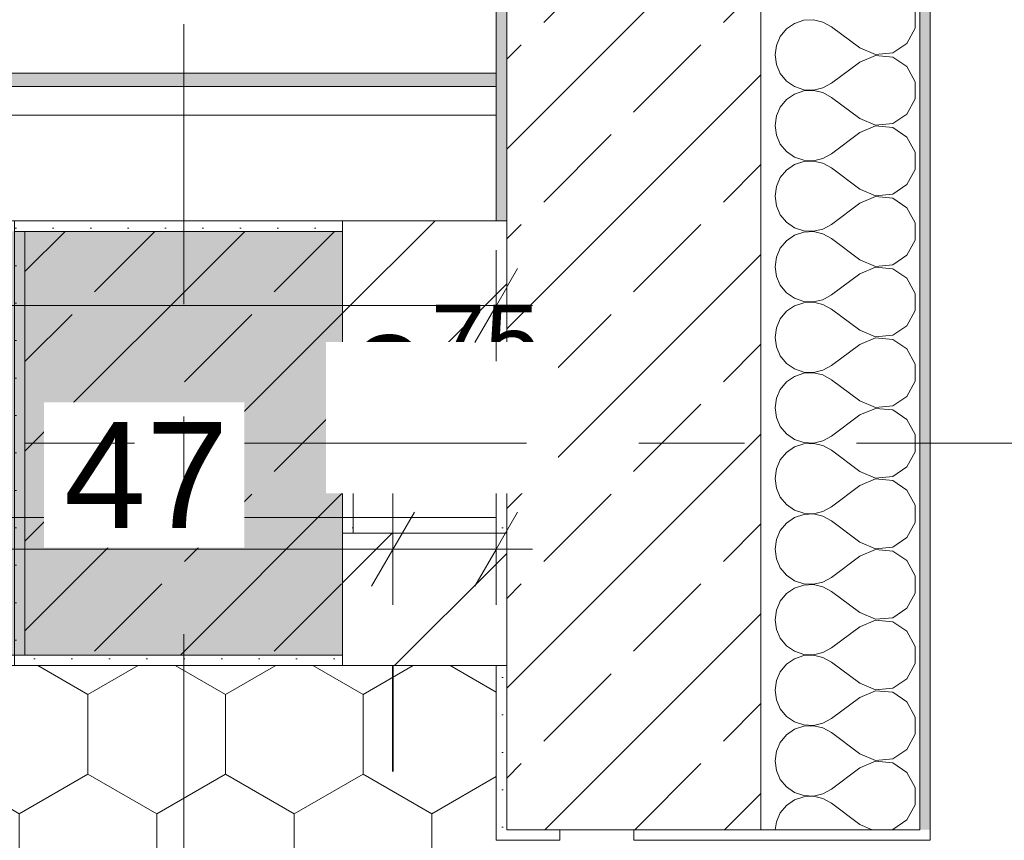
# Model space of a CAD drawing. Header units: metres. Extents: x -3.6 to 85.2, y -11 to 16.8.
# Tile 474 of 508: x 61.6 to 62.5, y 7.9 to 8.7. Entities that reach past the tile are written whole.
import ezdxf

# ---------------------------------------------------------------- set-up
doc = ezdxf.new("R2010")
doc.units = ezdxf.units.M
doc.header["$MEASUREMENT"] = 0
for name, pattern in [('Achse', [0.2, 0.1, -0.05, 0, -0.05]), ('Punktlinie weit', [0.06, 0.01, -0.05]), ('Strichlinie doppelt', [0.546806, 0.264583, -0.105833, 0.070556, -0.105833]), ('Wipeout_Contour', [1, 0, -1])]:
    doc.linetypes.add(name, pattern=pattern)
for name, color, linetype in [('154 - Bemaßung_ Beschriftung.Ausbau - Deckenspiegel', 7, 'Continuous'), ('451 - Universal.Achsen Raster', 7, 'Continuous'), ('604 - Struktur.Wand Aussen', 7, 'Continuous'), ('605 - Struktur.Wand Innen', 7, 'Continuous'), ('607 - Struktur.Stütze', 7, 'Continuous'), ('608 - Struktur.Träger', 7, 'Continuous'), ('Neubau_651 - Abdeckung.Decke abgehängt_ bekleidet', 7, 'Continuous'), ('Neubau_653 - Abdeckung.TB Verkofferung', 7, 'Continuous')]:
    doc.layers.add(name, color=color, linetype=linetype)
doc.styles.add('ERSTELLTER_STIL_2', font='txt')
doc.dimstyles.new('ERSTELLTER_STIL__1', dxfattribs={"dimtxt": 0.1, "dimasz": 0.0532, "dimexe": 0.18, "dimexo": 0.0625, "dimgap": 0, "dimtad": 1, "dimtih": 1, "dimtoh": 1, "dimzin": 0, "dimdsep": 46, "dimtxsty": 'ERSTELLTER_STIL_2', "dimblk": 'ARROWHEAD_2', "dimblk1": 'ARROWHEAD_2', "dimblk2": 'ARROWHEAD_2', "dimcen": 0.09, "dimse1": 1, "dimse2": 1, "dimclrd": 7, "dimclre": 7, "dimclrt": 7, "dimazin": 0, "dimtfac": 1, "dimtdec": 4, "dimtmove": 0, "dimatfit": 3, "dimfxl": 1, "dimtolj": 1, "dimtzin": 0, "dimarcsym": 0})
doc.dimstyles.new('ERSTELLTER_STIL__2', dxfattribs={"dimtxt": 0.1, "dimasz": 0.0532, "dimexe": 0.18, "dimexo": 0.0625, "dimgap": 0, "dimtad": 1, "dimtih": 1, "dimtoh": 1, "dimzin": 0, "dimdsep": 46, "dimtxsty": 'ERSTELLTER_STIL_2', "dimblk": 'ARROWHEAD_2', "dimblk1": 'ARROWHEAD_2', "dimblk2": 'ARROWHEAD_2', "dimcen": 0.09, "dimse1": 1, "dimse2": 1, "dimclrd": 7, "dimclre": 7, "dimclrt": 7, "dimazin": 0, "dimtfac": 1, "dimtdec": 4, "dimtmove": 2, "dimatfit": 3, "dimfxl": 1, "dimtolj": 1, "dimtzin": 0, "dimarcsym": 0})
pattern_1 = [(45, (0, 0), (-0.01767767, 0.01767767), [0, -0.025])]
pattern_2 = [(45, (0, 0), (-0.08485281, 0.08485281), []), (45, (-0.04243, 0.04243), (-0.08485281, 0.08485281), [0.09, -0.03])]
pattern_3 = [(45, (0, 0), (-0.06363961, 0.06363961), [])]
pattern_4 = [(0, (0, 0), (0, 0.08660254), [0, -0.05]), (0, (0.025, 0.0433), (0, 0.08660254), [0, -0.05])]

# ---------------------------------------------------------------- blocks, each defined once
blk = doc.blocks.new('*X116')
at = {"layer": '604 - Struktur.Wand Aussen', "color": 7, "linetype": 'Continuous', "lineweight": 5}
for p, q in [((62.42069, 8.69188), (62.42069, 8.70812)), ((62.30678, 8.69648), (62.2992, 8.69127)), ((62.3155, 8.69942), (62.30678, 8.69648)), ((62.32469, 8.69987), (62.3155, 8.69942)), ((62.33364, 8.69778), (62.32469, 8.69987)), ((62.34169, 8.69333), (62.33364, 8.69778)), ((62.2992, 8.69127), (62.29334, 8.68419)), ((62.36836, 8.67333), (62.34169, 8.69333)), ((62.41302, 8.67757), (62.42069, 8.69188)), ((62.29334, 8.68419), (62.28963, 8.67578)), ((62.39949, 8.66858), (62.41302, 8.67757)), ((62.28963, 8.67578), (62.28836, 8.66667)), ((62.36836, 8.67333), (62.38333, 8.66705)), ((62.38333, 8.66705), (62.39949, 8.66858)), ((62.28836, 8.66667), (62.28963, 8.65756)), ((62.36836, 8.66), (62.34169, 8.64)), ((62.38333, 8.66629), (62.36836, 8.66)), ((62.39949, 8.66475), (62.38333, 8.66629)), ((62.41302, 8.65576), (62.39949, 8.66475)), ((62.28963, 8.65756), (62.29334, 8.64914)), ((62.29334, 8.64914), (62.2992, 8.64206)), ((62.42069, 8.64145), (62.41302, 8.65576)), ((62.2992, 8.64206), (62.30678, 8.63685)), ((62.33364, 8.63555), (62.34169, 8.64)), ((62.42069, 8.62521), (62.42069, 8.64145)), ((62.30678, 8.62981), (62.2992, 8.62461)), ((62.30678, 8.63685), (62.3155, 8.63391)), ((62.3155, 8.63275), (62.30678, 8.62981)), ((62.3155, 8.63391), (62.32469, 8.63347)), ((62.32469, 8.6332), (62.3155, 8.63275)), ((62.32469, 8.63347), (62.33364, 8.63555)), ((62.33364, 8.63112), (62.32469, 8.6332)), ((62.34169, 8.62667), (62.33364, 8.63112)), ((62.2992, 8.62461), (62.29334, 8.61752)), ((62.36836, 8.60667), (62.34169, 8.62667)), ((62.41302, 8.6109), (62.42069, 8.62521)), ((62.29334, 8.61752), (62.28963, 8.60911)), ((62.28963, 8.60911), (62.28836, 8.6)), ((62.36836, 8.60667), (62.38333, 8.60038)), ((62.38333, 8.60038), (62.39949, 8.60192)), ((62.39949, 8.60192), (62.41302, 8.6109)), ((62.28836, 8.6), (62.28963, 8.59089)), ((62.36836, 8.59333), (62.34169, 8.57333)), ((62.38333, 8.59962), (62.36836, 8.59333)), ((62.39949, 8.59808), (62.38333, 8.59962)), ((62.41302, 8.5891), (62.39949, 8.59808)), ((62.28963, 8.59089), (62.29334, 8.58248)), ((62.42069, 8.57479), (62.41302, 8.5891)), ((62.29334, 8.58248), (62.2992, 8.57539)), ((62.2992, 8.57539), (62.30678, 8.57019)), ((62.42069, 8.55855), (62.42069, 8.57479)), ((62.30678, 8.57019), (62.3155, 8.56725)), ((62.3155, 8.56609), (62.30678, 8.56315)), ((62.3155, 8.56725), (62.32469, 8.5668)), ((62.32469, 8.56653), (62.3155, 8.56609)), ((62.32469, 8.5668), (62.33364, 8.56888)), ((62.33364, 8.56445), (62.32469, 8.56653)), ((62.33364, 8.56888), (62.34169, 8.57333)), ((62.2992, 8.55794), (62.29334, 8.55086)), ((62.30678, 8.56315), (62.2992, 8.55794)), ((62.34169, 8.56), (62.33364, 8.56445)), ((62.36836, 8.54), (62.34169, 8.56)), ((62.41302, 8.54424), (62.42069, 8.55855)), ((62.29334, 8.55086), (62.28963, 8.54244)), ((62.28963, 8.54244), (62.28836, 8.53333)), ((62.36836, 8.54), (62.38333, 8.53371)), ((62.39949, 8.53525), (62.41302, 8.54424)), ((62.28836, 8.53333), (62.28963, 8.52422)), ((62.38333, 8.53295), (62.36836, 8.52667)), ((62.38333, 8.53371), (62.39949, 8.53525)), ((62.39949, 8.53142), (62.38333, 8.53295)), ((62.41302, 8.52243), (62.39949, 8.53142)), ((62.28963, 8.52422), (62.29334, 8.51581)), ((62.36836, 8.52667), (62.34169, 8.50667)), ((62.42069, 8.50812), (62.41302, 8.52243)), ((62.29334, 8.51581), (62.2992, 8.50873)), ((62.2992, 8.50873), (62.30678, 8.50352)), ((62.30678, 8.50352), (62.3155, 8.50058)), ((62.3155, 8.50058), (62.32469, 8.50013)), ((62.32469, 8.49987), (62.3155, 8.49942)), ((62.32469, 8.50013), (62.33364, 8.50222)), ((62.33364, 8.49778), (62.32469, 8.49987)), ((62.33364, 8.50222), (62.34169, 8.50667)), ((62.42069, 8.49188), (62.42069, 8.50812)), ((62.2992, 8.49127), (62.29334, 8.48419)), ((62.30678, 8.49648), (62.2992, 8.49127)), ((62.3155, 8.49942), (62.30678, 8.49648)), ((62.34169, 8.49333), (62.33364, 8.49778)), ((62.36836, 8.47333), (62.34169, 8.49333)), ((62.41302, 8.47757), (62.42069, 8.49188)), ((62.29334, 8.48419), (62.28963, 8.47578)), ((62.28963, 8.47578), (62.28836, 8.46667)), ((62.36836, 8.47333), (62.38333, 8.46705)), ((62.39949, 8.46858), (62.41302, 8.47757)), ((62.28836, 8.46667), (62.28963, 8.45756)), ((62.38333, 8.46629), (62.36836, 8.46)), ((62.38333, 8.46705), (62.39949, 8.46858)), ((62.39949, 8.46475), (62.38333, 8.46629)), ((62.41302, 8.45576), (62.39949, 8.46475)), ((62.28963, 8.45756), (62.29334, 8.44914)), ((62.36836, 8.46), (62.34169, 8.44)), ((62.42069, 8.44145), (62.41302, 8.45576)), ((62.29334, 8.44914), (62.2992, 8.44206)), ((62.2992, 8.44206), (62.30678, 8.43685)), ((62.30678, 8.43685), (62.3155, 8.43391)), ((62.32469, 8.43347), (62.33364, 8.43555)), ((62.33364, 8.43555), (62.34169, 8.44)), ((62.42069, 8.42521), (62.42069, 8.44145)), ((62.30678, 8.42981), (62.2992, 8.42461)), ((62.3155, 8.43275), (62.30678, 8.42981)), ((62.3155, 8.43391), (62.32469, 8.43347)), ((62.32469, 8.4332), (62.3155, 8.43275)), ((62.33364, 8.43112), (62.32469, 8.4332)), ((62.34169, 8.42667), (62.33364, 8.43112)), ((62.36836, 8.40667), (62.34169, 8.42667)), ((62.29334, 8.41752), (62.28963, 8.40911)), ((62.2992, 8.42461), (62.29334, 8.41752)), ((62.41302, 8.4109), (62.42069, 8.42521)), ((62.28963, 8.40911), (62.28836, 8.4)), ((62.36836, 8.40667), (62.38333, 8.40038)), ((62.39949, 8.40192), (62.41302, 8.4109)), ((62.28836, 8.4), (62.28963, 8.39089)), ((62.38333, 8.39962), (62.36836, 8.39333)), ((62.38333, 8.40038), (62.39949, 8.40192)), ((62.39949, 8.39808), (62.38333, 8.39962)), ((62.41302, 8.3891), (62.39949, 8.39808)), ((62.28963, 8.39089), (62.29334, 8.38248)), ((62.36836, 8.39333), (62.34169, 8.37333)), ((62.42069, 8.37479), (62.41302, 8.3891)), ((62.29334, 8.38248), (62.2992, 8.37539)), ((62.2992, 8.37539), (62.30678, 8.37019)), ((62.30678, 8.37019), (62.3155, 8.36725)), ((62.33364, 8.36888), (62.34169, 8.37333)), ((62.42069, 8.35855), (62.42069, 8.37479)), ((62.30678, 8.36315), (62.2992, 8.35794)), ((62.3155, 8.36609), (62.30678, 8.36315)), ((62.3155, 8.36725), (62.32469, 8.3668)), ((62.32469, 8.36653), (62.3155, 8.36609)), ((62.32469, 8.3668), (62.33364, 8.36888)), ((62.33364, 8.36445), (62.32469, 8.36653)), ((62.34169, 8.36), (62.33364, 8.36445)), ((62.29334, 8.35086), (62.28963, 8.34244)), ((62.2992, 8.35794), (62.29334, 8.35086)), ((62.36836, 8.34), (62.34169, 8.36)), ((62.41302, 8.34424), (62.42069, 8.35855)), ((62.28963, 8.34244), (62.28836, 8.33333)), ((62.39949, 8.33525), (62.41302, 8.34424)), ((62.28836, 8.33333), (62.28963, 8.32422)), ((62.36836, 8.34), (62.38333, 8.33371)), ((62.38333, 8.33295), (62.36836, 8.32667)), ((62.38333, 8.33371), (62.39949, 8.33525)), ((62.39949, 8.33142), (62.38333, 8.33295)), ((62.28963, 8.32422), (62.29334, 8.31581)), ((62.36836, 8.32667), (62.34169, 8.30667)), ((62.41302, 8.32243), (62.39949, 8.33142)), ((62.29334, 8.31581), (62.2992, 8.30873)), ((62.42069, 8.30812), (62.41302, 8.32243)), ((62.2992, 8.30873), (62.30678, 8.30352)), ((62.33364, 8.30222), (62.34169, 8.30667)), ((62.42069, 8.29188), (62.42069, 8.30812)), ((62.30678, 8.29648), (62.2992, 8.29127)), ((62.30678, 8.30352), (62.3155, 8.30058)), ((62.3155, 8.29942), (62.30678, 8.29648)), ((62.3155, 8.30058), (62.32469, 8.30013)), ((62.32469, 8.29987), (62.3155, 8.29942)), ((62.32469, 8.30013), (62.33364, 8.30222)), ((62.33364, 8.29778), (62.32469, 8.29987)), ((62.34169, 8.29333), (62.33364, 8.29778)), ((62.2992, 8.29127), (62.29334, 8.28419)), ((62.36836, 8.27333), (62.34169, 8.29333)), ((62.41302, 8.27757), (62.42069, 8.29188)), ((62.29334, 8.28419), (62.28963, 8.27578)), ((62.39949, 8.26858), (62.41302, 8.27757)), ((62.28963, 8.27578), (62.28836, 8.26667)), ((62.36836, 8.27333), (62.38333, 8.26705)), ((62.38333, 8.26705), (62.39949, 8.26858)), ((62.28836, 8.26667), (62.28963, 8.25756)), ((62.36836, 8.26), (62.34169, 8.24)), ((62.38333, 8.26629), (62.36836, 8.26)), ((62.39949, 8.26475), (62.38333, 8.26629)), ((62.41302, 8.25576), (62.39949, 8.26475)), ((62.28963, 8.25756), (62.29334, 8.24914)), ((62.29334, 8.24914), (62.2992, 8.24206)), ((62.42069, 8.24145), (62.41302, 8.25576)), ((62.2992, 8.24206), (62.30678, 8.23685)), ((62.33364, 8.23555), (62.34169, 8.24)), ((62.42069, 8.22521), (62.42069, 8.24145)), ((62.30678, 8.23685), (62.3155, 8.23391)), ((62.3155, 8.23275), (62.30678, 8.22981)), ((62.3155, 8.23391), (62.32469, 8.23347)), ((62.32469, 8.2332), (62.3155, 8.23275)), ((62.32469, 8.23347), (62.33364, 8.23555)), ((62.33364, 8.23112), (62.32469, 8.2332)), ((62.34169, 8.22667), (62.33364, 8.23112)), ((62.2992, 8.22461), (62.29334, 8.21752)), ((62.30678, 8.22981), (62.2992, 8.22461)), ((62.36836, 8.20667), (62.34169, 8.22667)), ((62.41302, 8.2109), (62.42069, 8.22521)), ((62.29334, 8.21752), (62.28963, 8.20911)), ((62.28963, 8.20911), (62.28836, 8.2)), ((62.36836, 8.20667), (62.38333, 8.20038)), ((62.39949, 8.20192), (62.41302, 8.2109)), ((62.28836, 8.2), (62.28963, 8.19089)), ((62.36836, 8.19333), (62.34169, 8.17333)), ((62.38333, 8.19962), (62.36836, 8.19333)), ((62.38333, 8.20038), (62.39949, 8.20192)), ((62.39949, 8.19808), (62.38333, 8.19962)), ((62.41302, 8.1891), (62.39949, 8.19808)), ((62.28963, 8.19089), (62.29334, 8.18248)), ((62.42069, 8.17479), (62.41302, 8.1891)), ((62.29334, 8.18248), (62.2992, 8.17539)), ((62.2992, 8.17539), (62.30678, 8.17019)), ((62.42069, 8.15855), (62.42069, 8.17479)), ((62.30678, 8.17019), (62.3155, 8.16725)), ((62.3155, 8.16609), (62.30678, 8.16315)), ((62.3155, 8.16725), (62.32469, 8.1668)), ((62.32469, 8.16653), (62.3155, 8.16609)), ((62.32469, 8.1668), (62.33364, 8.16888)), ((62.33364, 8.16445), (62.32469, 8.16653)), ((62.33364, 8.16888), (62.34169, 8.17333)), ((62.2992, 8.15794), (62.29334, 8.15086)), ((62.30678, 8.16315), (62.2992, 8.15794)), ((62.34169, 8.16), (62.33364, 8.16445)), ((62.36836, 8.14), (62.34169, 8.16)), ((62.41302, 8.14424), (62.42069, 8.15855)), ((62.29334, 8.15086), (62.28963, 8.14244)), ((62.28963, 8.14244), (62.28836, 8.13333)), ((62.36836, 8.14), (62.38333, 8.13371)), ((62.39949, 8.13525), (62.41302, 8.14424)), ((62.28836, 8.13333), (62.28963, 8.12422)), ((62.38333, 8.13295), (62.36836, 8.12667)), ((62.38333, 8.13371), (62.39949, 8.13525)), ((62.39949, 8.13142), (62.38333, 8.13295)), ((62.41302, 8.12243), (62.39949, 8.13142)), ((62.28963, 8.12422), (62.29334, 8.11581)), ((62.36836, 8.12667), (62.34169, 8.10667)), ((62.42069, 8.10812), (62.41302, 8.12243)), ((62.29334, 8.11581), (62.2992, 8.10873)), ((62.2992, 8.10873), (62.30678, 8.10352)), ((62.30678, 8.10352), (62.3155, 8.10058)), ((62.3155, 8.10058), (62.32469, 8.10013)), ((62.32469, 8.09987), (62.3155, 8.09942)), ((62.32469, 8.10013), (62.33364, 8.10222)), ((62.33364, 8.09778), (62.32469, 8.09987)), ((62.33364, 8.10222), (62.34169, 8.10667)), ((62.42069, 8.09188), (62.42069, 8.10812)), ((62.2992, 8.09127), (62.29334, 8.08419)), ((62.30678, 8.09648), (62.2992, 8.09127)), ((62.3155, 8.09942), (62.30678, 8.09648)), ((62.34169, 8.09333), (62.33364, 8.09778)), ((62.36836, 8.07333), (62.34169, 8.09333)), ((62.41302, 8.07757), (62.42069, 8.09188)), ((62.29334, 8.08419), (62.28963, 8.07578)), ((62.28963, 8.07578), (62.28836, 8.06667)), ((62.36836, 8.07333), (62.38333, 8.06705)), ((62.39949, 8.06858), (62.41302, 8.07757)), ((62.28836, 8.06667), (62.28963, 8.05756)), ((62.38333, 8.06629), (62.36836, 8.06)), ((62.38333, 8.06705), (62.39949, 8.06858)), ((62.39949, 8.06475), (62.38333, 8.06629)), ((62.41302, 8.05576), (62.39949, 8.06475)), ((62.28963, 8.05756), (62.29334, 8.04914)), ((62.36836, 8.06), (62.34169, 8.04)), ((62.42069, 8.04145), (62.41302, 8.05576)), ((62.29334, 8.04914), (62.2992, 8.04206)), ((62.2992, 8.04206), (62.30678, 8.03685)), ((62.30678, 8.03685), (62.3155, 8.03391)), ((62.32469, 8.03347), (62.33364, 8.03555)), ((62.33364, 8.03555), (62.34169, 8.04)), ((62.42069, 8.02521), (62.42069, 8.04145)), ((62.30678, 8.02981), (62.2992, 8.02461)), ((62.3155, 8.03275), (62.30678, 8.02981)), ((62.3155, 8.03391), (62.32469, 8.03347)), ((62.32469, 8.0332), (62.3155, 8.03275)), ((62.33364, 8.03112), (62.32469, 8.0332)), ((62.34169, 8.02667), (62.33364, 8.03112)), ((62.36836, 8.00667), (62.34169, 8.02667)), ((62.29334, 8.01752), (62.28963, 8.00911)), ((62.2992, 8.02461), (62.29334, 8.01752)), ((62.41302, 8.0109), (62.42069, 8.02521)), ((62.28963, 8.00911), (62.28836, 8)), ((62.39949, 8.00192), (62.41302, 8.0109)), ((62.28836, 8), (62.28963, 7.99089)), ((62.36836, 8.00667), (62.38333, 8.00038)), ((62.38333, 7.99962), (62.36836, 7.99333)), ((62.38333, 8.00038), (62.39949, 8.00192)), ((62.39949, 7.99808), (62.38333, 7.99962)), ((62.41302, 7.9891), (62.39949, 7.99808)), ((62.28963, 7.99089), (62.29334, 7.98248)), ((62.36836, 7.99333), (62.34169, 7.97333)), ((62.42069, 7.97479), (62.41302, 7.9891)), ((62.29334, 7.98248), (62.2992, 7.97539)), ((62.2992, 7.97539), (62.30678, 7.97019)), ((62.30678, 7.97019), (62.3155, 7.96725)), ((62.33364, 7.96888), (62.34169, 7.97333)), ((62.42069, 7.95855), (62.42069, 7.97479)), ((62.30678, 7.96315), (62.2992, 7.95794)), ((62.3155, 7.96609), (62.30678, 7.96315)), ((62.3155, 7.96725), (62.32469, 7.9668)), ((62.32469, 7.96653), (62.3155, 7.96609)), ((62.32469, 7.9668), (62.33364, 7.96888)), ((62.33364, 7.96445), (62.32469, 7.96653)), ((62.34169, 7.96), (62.33364, 7.96445)), ((62.2992, 7.95794), (62.29334, 7.95086)), ((62.36836, 7.94), (62.34169, 7.96)), ((62.41302, 7.94424), (62.42069, 7.95855)), ((62.28963, 7.94244), (62.28859, 7.935)), ((62.29334, 7.95086), (62.28963, 7.94244)), ((62.39949, 7.93525), (62.41302, 7.94424)), ((62.36836, 7.94), (62.38027, 7.935)), ((62.39688, 7.935), (62.39949, 7.93525))]:
    blk.add_line(p, q, dxfattribs=at)
blk = doc.blocks.new('*D383')
at = {"layer": '154 - Bemaßung_ Beschriftung.Ausbau - Deckenspiegel', "color": 7, "linetype": 'Continuous', "lineweight": 5}
for p, q in [((61.45753, 8.14748), (61.45753, 8.25248)), ((61.92753, 8.14748), (61.92753, 8.25248)), ((61.47773, 8.23498), (61.43732, 8.16498)), ((61.94773, 8.23498), (61.90732, 8.16498)), ((61.45753, 8.19998), (61.92753, 8.19998))]:
    blk.add_line(p, q, dxfattribs=at)
at = {"layer": '154 - Bemaßung_ Beschriftung.Ausbau - Deckenspiegel', "color": 7, "lineweight": 5, "insert": (61.88583, 8.27247), "char_height": 0.1, "attachment_point": 7, "style": 'ERSTELLTER_STIL_2'}
blk.add_mtext('\\A1;{\\pql;\\fArial|b0|i0|c0|p38;9\\fArial|b0|i0|c0|p38;\\A1{\\H.66x;\\S75^  ;}}', dxfattribs=at)
at = {"color": 254, "linetype": 'Wipeout_Contour', "lineweight": 0, "ltscale": 250.128956}
blk.add_wipeout([(61.8644, 8.25269), (62.08331, 8.25269), (62.08331, 8.39554), (61.8644, 8.39554)], dxfattribs=at).dxf.layer = '154 - Bemaßung_ Beschriftung.Ausbau - Deckenspiegel'
at = {"color": 254, "linetype": 'Wipeout_Contour', "lineweight": 0, "ltscale": 248.984933}
blk.add_wipeout([(61.59789, 8.20123), (61.78716, 8.20123), (61.78716, 8.33873), (61.59789, 8.33873)], dxfattribs=at).dxf.layer = '154 - Bemaßung_ Beschriftung.Ausbau - Deckenspiegel'
at = {"layer": '154 - Bemaßung_ Beschriftung.Ausbau - Deckenspiegel', "color": 7, "lineweight": 5, "insert": (61.61664, 8.21998), "char_height": 0.1, "attachment_point": 7, "style": 'ERSTELLTER_STIL_2'}
blk.add_mtext('\\A1;{\\pql;\\fArial|b0|i0|c0|p38;47}', dxfattribs=at)
blk = doc.blocks.new('ARROWHEAD_2')
at = {"color": 0, "linetype": 'Continuous', "lineweight": 0}
for p, q in [((-0.378, -0.655), (0.378, 0.655)), ((0, 0), (-1, 0))]:
    blk.add_line(p, q, dxfattribs=at)
blk = doc.blocks.new('*D384')
at = {"layer": '154 - Bemaßung_ Beschriftung.Ausbau - Deckenspiegel', "color": 7, "linetype": 'Continuous', "lineweight": 5}
for p, q in [((61.92753, 8.14748), (61.92753, 8.25248)), ((62.02503, 8.14748), (62.02503, 8.25248)), ((61.94773, 8.23498), (61.90732, 8.16498)), ((62.00482, 8.16498), (62.04523, 8.23498)), ((61.92753, 8.19998), (62.02503, 8.19998)), ((62.02503, 8.19998), (62.05926, 8.19998))]:
    blk.add_line(p, q, dxfattribs=at)
at = {"color": 254, "linetype": 'Wipeout_Contour', "lineweight": 0, "ltscale": 250.128956}
blk.add_wipeout([(61.8644, 8.25269), (62.08331, 8.25269), (62.08331, 8.39554), (61.8644, 8.39554)], dxfattribs=at).dxf.layer = '154 - Bemaßung_ Beschriftung.Ausbau - Deckenspiegel'
blk = doc.blocks.new('*D442')
at = {"layer": '154 - Bemaßung_ Beschriftung.Ausbau - Deckenspiegel', "color": 7, "linetype": 'Continuous', "lineweight": 5}
for p, q in [((55.48999, 8.37748), (55.48999, 8.48248)), ((62.02503, 8.37748), (62.02503, 8.48248)), ((55.5102, 8.46498), (55.46978, 8.39498)), ((62.00482, 8.39498), (62.04523, 8.46498)), ((55.45576, 8.42998), (55.48999, 8.42998)), ((55.48999, 8.42998), (62.02503, 8.42998)), ((62.02503, 8.42998), (62.05926, 8.42998))]:
    blk.add_line(p, q, dxfattribs=at)
at = {"color": 254, "linetype": 'Wipeout_Contour', "lineweight": 0, "ltscale": 237.483972}
blk.add_wipeout([(58.58069, 8.43123), (58.93433, 8.43123), (58.93433, 8.56873), (58.58069, 8.56873)], dxfattribs=at).dxf.layer = '154 - Bemaßung_ Beschriftung.Ausbau - Deckenspiegel'
at = {"layer": '154 - Bemaßung_ Beschriftung.Ausbau - Deckenspiegel', "color": 7, "lineweight": 5, "insert": (58.59944, 8.43058), "char_height": 0.1, "attachment_point": 7, "style": 'ERSTELLTER_STIL_2'}
blk.add_mtext('\\A1;{\\pql;\\fArial|b0|i0|c0|p38;6,53\\fArial|b0|i0|c0|p38;\\A1{\\H.66x;\\S5^  ;}}', dxfattribs=at)

msp = doc.modelspace()

# ---------------------------------------------------------------- hatches: boundary and pattern name
at = {"layer": '604 - Struktur.Wand Aussen', "linetype": 'Continuous', "lineweight": 0, "true_color": 0x000000}
h = msp.add_hatch(dxfattribs=at)
h.set_pattern_fill('Verputz_0001', color=18, style=0, pattern_type=2)
h.set_pattern_definition(pattern_4)
h.paths.add_polyline_path([(62.42502, 7.935), (62.43502, 7.935), (62.43502, 13.845), (62.42502, 13.845)])
h = msp.add_hatch(dxfattribs=at)
h.set_pattern_fill('Gips_0001', color=18, style=0, pattern_type=2)
h.set_pattern_definition(pattern_1)
h.paths.add_polyline_path([(62.02503, 7.925), (62.08502, 7.925), (62.08502, 7.935), (62.03502, 7.935), (62.02503, 7.935)])
h = msp.add_hatch(dxfattribs=at)
h.set_pattern_fill('Verputz_0001', color=18, style=0, pattern_type=2)
h.set_pattern_definition(pattern_4)
h.paths.add_polyline_path([(62.43502, 7.935), (62.42502, 7.935), (62.15503, 7.935), (62.15503, 7.925), (62.43502, 7.925)])
at = {"layer": '607 - Struktur.Stütze', "linetype": 'Continuous', "lineweight": 0, "true_color": 0x000000}
h = msp.add_hatch(dxfattribs=at)
h.set_pattern_fill('Gips_0001', color=18, style=0, pattern_type=2)
h.set_pattern_definition(pattern_1)
h.paths.add_polyline_path([(61.56999, 8.08998), (61.87999, 8.08998), (61.87999, 8.09998), (61.57999, 8.09998), (61.57999, 8.49998), (61.87999, 8.49998), (61.87999, 8.50998), (61.56999, 8.50998)])
h = msp.add_hatch(dxfattribs=at)
h.set_pattern_fill('Beton__Stahlbeton_0001', color=18, style=0, pattern_type=2)
h.set_pattern_definition(pattern_2)
h.paths.add_polyline_path([(61.57999, 8.09998), (61.87999, 8.09998), (61.87999, 8.49998), (61.57999, 8.49998)])
h = msp.add_hatch(dxfattribs=at)
h.set_pattern_fill('Gips_0001', color=18, style=0, pattern_type=2)
h.set_pattern_definition(pattern_1)
h.paths.add_polyline_path([(61.88999, 8.38498), (61.87999, 8.38498), (61.87999, 8.21498), (61.88999, 8.21498)])
at = {"layer": 'Neubau_651 - Abdeckung.Decke abgehängt_ bekleidet', "linetype": 'Continuous', "lineweight": 13, "true_color": 0xffbfbf}
h = msp.add_hatch(dxfattribs=at)
h.set_pattern_fill('sechseckig_0001', color=254, style=0, pattern_type=2)
h.set_pattern_definition([(90, (0, 0), (-0.12990375, 0), [0.075, -0.15]), (90, (-0.06495, 0.1125), (-0.12990375, 0), [0.075, -0.15]), (150, (5e-18, 0.075), (0.06495188, 0.11249995), [0.075, -0.15]), (150, (-0.1299, 0.075), (0.06495188, 0.11249995), [0.075, -0.15]), (210, (0, 0), (-0.06495187, 0.11249995), [0.075, -0.15]), (210, (-0.1299, 8e-18), (-0.06495187, 0.11249995), [0.075, -0.15])])
h.paths.add_polyline_path([(55.48999, 6.13498), (55.48999, 6.00998), (61.87999, 6.00998), (62.02503, 6.00998), (62.02503, 8.08998), (61.87999, 8.08998), (55.48999, 8.08998)])
h.paths.add_polyline_path([(58.40753, 7.38998), (59.10753, 7.38998), (59.10753, 6.70998), (58.40753, 6.70998)], flags=0)
at = {"layer": 'Neubau_653 - Abdeckung.TB Verkofferung', "linetype": 'Continuous', "lineweight": 0, "true_color": 0x000000}
h = msp.add_hatch(dxfattribs=at)
h.set_pattern_fill('Gips_0001', color=18, style=0, pattern_type=2)
h.set_pattern_definition(pattern_1)
h.paths.add_polyline_path([(62.02503, 8.64948), (58.195, 8.64948), (58.195, 8.63698), (62.02503, 8.63698)])

# ---------------------------------------------------------------- linework, layer by layer
at = {"layer": '604 - Struktur.Wand Aussen', "color": 7, "linetype": 'Continuous', "lineweight": 5}
for p, q in [((62.42502, 7.935), (62.42502, 13.705)), ((62.02503, 7.935), (62.02503, 7.925)), ((62.08502, 7.935), (62.08502, 7.925)), ((62.15503, 7.935), (62.15503, 7.925)), ((62.42502, 7.935), (62.15503, 7.935)), ((62.43502, 7.935), (62.43502, 7.925)), ((62.08502, 7.925), (62.02503, 7.925)), ((62.15503, 7.925), (62.43502, 7.925))]:
    msp.add_line(p, q, dxfattribs=at)
at = {"layer": '604 - Struktur.Wand Aussen', "color": 7, "linetype": 'Continuous', "lineweight": 13}
for p, q in [((62.27502, 7.935), (62.27502, 13.455)), ((62.03502, 7.935), (62.08502, 7.935)), ((62.15503, 7.935), (62.08502, 7.935))]:
    msp.add_line(p, q, dxfattribs=at)
at = {"layer": '604 - Struktur.Wand Aussen', "color": 7, "linetype": 'Continuous', "lineweight": 5, "flags": 128}
msp.add_lwpolyline([(62.43502, 7.935), (62.43502, 13.845)], dxfattribs=at)
at = {"layer": '607 - Struktur.Stütze', "color": 7, "linetype": 'Continuous', "lineweight": 5, "flags": 128}
for points in [[(61.87999, 8.50998), (61.56999, 8.50998), (61.56999, 8.08998), (61.87999, 8.08998)], [(61.88999, 8.21498), (61.88999, 8.38498)]]:
    msp.add_lwpolyline(points, dxfattribs=at)
at = {"layer": '607 - Struktur.Stütze', "color": 7, "linetype": 'Continuous', "lineweight": 13, "flags": 128}
msp.add_lwpolyline([(61.57999, 8.09998), (61.87999, 8.09998), (61.87999, 8.49998), (61.57999, 8.49998)], close=True, dxfattribs=at)
at = {"layer": '608 - Struktur.Träger', "color": 7, "linetype": 'Achse', "lineweight": 9}
msp.add_line((0.37999, 8.29998), (61.87999, 8.29998), dxfattribs=at)
at = {"layer": 'Neubau_651 - Abdeckung.Decke abgehängt_ bekleidet', "color": 1, "linetype": 'Punktlinie weit', "lineweight": 13, "flags": 128}
msp.add_lwpolyline([(55.48999, 6.13498), (55.48999, 6.00998), (61.87999, 6.00998), (62.02503, 6.00998), (62.02503, 8.08998), (61.87999, 8.08998), (55.48999, 8.08998)], close=True, dxfattribs=at)
at = {"layer": 'Neubau_653 - Abdeckung.TB Verkofferung', "color": 1, "linetype": 'Continuous', "lineweight": 9}
for p, q in [((62.02503, 8.64948), (58.195, 8.64948)), ((62.02503, 8.64948), (62.02503, 8.22998)), ((62.02503, 8.22998), (58.195, 8.22998))]:
    msp.add_line(p, q, dxfattribs=at)
at = {"layer": 'Neubau_653 - Abdeckung.TB Verkofferung', "color": 1, "linetype": 'Continuous', "lineweight": 5}
for p, q in [((62.02503, 8.64948), (58.195, 8.64948)), ((62.02503, 8.63698), (58.195, 8.63698)), ((62.02503, 8.60998), (58.195, 8.60998)), ((62.02503, 8.50998), (58.195, 8.50998))]:
    msp.add_line(p, q, dxfattribs=at)
at = {"layer": 'Neubau_653 - Abdeckung.TB Verkofferung', "color": 1, "linetype": 'Continuous', "lineweight": 5, "flags": 128}
msp.add_lwpolyline([(62.02503, 8.64948), (62.02503, 8.63698), (62.02503, 8.60998), (62.02503, 8.50998)], dxfattribs=at)

# ---------------------------------------------------------------- block references
at = {"layer": '604 - Struktur.Wand Aussen', "color": 7, "lineweight": 18}
msp.add_blockref('*X116', (0, 0), dxfattribs=at)

# ---------------------------------------------------------------- next in the draw order: wipeouts: each hides what was drawn before it
at = {"color": 254, "linetype": 'Wipeout_Contour', "lineweight": 0, "ltscale": 250.418171}
msp.add_wipeout([(62.02503, 8.50998), (62.02503, 8.38498), (62.03502, 8.38498), (62.03502, 8.50998)], dxfattribs=at).dxf.layer = '605 - Struktur.Wand Innen'
at = {"color": 254, "linetype": 'Wipeout_Contour', "lineweight": 0, "ltscale": 250.26169}
msp.add_wipeout([(62.02503, 8.21498), (62.02503, 8.08998), (62.03502, 8.08998), (62.03502, 8.21498)], dxfattribs=at).dxf.layer = '605 - Struktur.Wand Innen'

# ---------------------------------------------------------------- next in the draw order: hatches: boundary and pattern name
at = {"layer": '604 - Struktur.Wand Aussen', "linetype": 'Continuous', "lineweight": 0, "true_color": 0x000000}
h = msp.add_hatch(dxfattribs=at)
h.set_pattern_fill('Beton__Stahlbeton_0001', color=18, style=0, pattern_type=2)
h.set_pattern_definition(pattern_2)
h.paths.add_polyline_path([(62.03502, 7.935), (62.08502, 7.935), (62.15503, 7.935), (62.27502, 7.935), (62.27502, 13.455), (62.03502, 13.455)])
at = {"layer": '605 - Struktur.Wand Innen', "linetype": 'Continuous', "lineweight": 0, "true_color": 0x000000}
h = msp.add_hatch(dxfattribs=at)
h.set_pattern_fill('MW_Ziegel_0001', color=18, style=0, pattern_type=2)
h.set_pattern_definition(pattern_3)
h.paths.add_polyline_path([(62.02503, 8.50998), (62.02503, 8.38498), (62.03502, 8.38498), (62.03502, 8.50998)])
h = msp.add_hatch(dxfattribs=at)
h.set_pattern_fill('MW_Ziegel_0001', color=18, style=0, pattern_type=2)
h.set_pattern_definition(pattern_3)
h.paths.add_polyline_path([(62.02503, 8.21498), (62.02503, 8.08998), (62.03502, 8.08998), (62.03502, 8.21498)])

# ---------------------------------------------------------------- next in the draw order: linework, layer by layer
at = {"layer": '604 - Struktur.Wand Aussen', "color": 7, "linetype": 'Continuous', "lineweight": 13}
for p, q in [((62.03502, 12.98998), (62.03502, 8.50998)), ((62.03502, 8.38498), (62.03502, 8.50998)), ((62.03502, 8.38498), (62.03502, 8.50998)), ((62.03502, 8.38498), (62.03502, 8.21498)), ((62.03502, 8.08998), (62.03502, 8.21498)), ((62.03502, 8.08998), (62.03502, 8.21498)), ((62.03502, 8.08998), (62.03502, 7.935))]:
    msp.add_line(p, q, dxfattribs=at)

# ---------------------------------------------------------------- next in the draw order: wipeouts: each hides what was drawn before it
at = {"color": 254, "linetype": 'Wipeout_Contour', "lineweight": 0, "ltscale": 250.110662}
msp.add_wipeout([(61.87999, 8.38498), (62.02503, 8.38498), (62.02503, 8.50998), (61.87999, 8.50998)], dxfattribs=at).dxf.layer = '605 - Struktur.Wand Innen'
at = {"color": 254, "linetype": 'Wipeout_Contour', "lineweight": 0, "ltscale": 249.953998}
msp.add_wipeout([(61.87999, 8.08998), (62.02503, 8.08998), (62.02503, 8.21498), (61.87999, 8.21498)], dxfattribs=at).dxf.layer = '605 - Struktur.Wand Innen'

# ---------------------------------------------------------------- next in the draw order: hatches: boundary and pattern name
at = {"layer": '604 - Struktur.Wand Aussen', "linetype": 'Continuous', "lineweight": 0, "true_color": 0x000000}
h = msp.add_hatch(dxfattribs=at)
h.set_pattern_fill('Gips_0001', color=18, style=0, pattern_type=2)
h.set_pattern_definition(pattern_1)
h.paths.add_polyline_path([(62.02503, 12.98998), (62.02503, 8.50998), (62.03502, 8.50998), (62.03502, 12.98998)])
h = msp.add_hatch(dxfattribs=at)
h.set_pattern_fill('Gips_0001', color=18, style=0, pattern_type=2)
h.set_pattern_definition(pattern_1)
h.paths.add_polyline_path([(62.02503, 8.38498), (62.02503, 8.21498), (62.03502, 8.21498), (62.03502, 8.38498)])
h = msp.add_hatch(dxfattribs=at)
h.set_pattern_fill('Gips_0001', color=18, style=0, pattern_type=2)
h.set_pattern_definition(pattern_1)
h.paths.add_polyline_path([(62.02503, 8.08998), (62.02503, 7.935), (62.03502, 7.935), (62.03502, 8.08998)])
at = {"layer": '605 - Struktur.Wand Innen', "linetype": 'Continuous', "lineweight": 0, "true_color": 0x000000}
h = msp.add_hatch(dxfattribs=at)
h.set_pattern_fill('MW_Ziegel_0001', color=18, style=0, pattern_type=2)
h.set_pattern_definition(pattern_3)
h.paths.add_polyline_path([(61.87999, 8.38498), (62.02503, 8.38498), (62.02503, 8.50998), (61.87999, 8.50998)])
h = msp.add_hatch(dxfattribs=at)
h.set_pattern_fill('MW_Ziegel_0001', color=18, style=0, pattern_type=2)
h.set_pattern_definition(pattern_3)
h.paths.add_polyline_path([(61.87999, 8.08998), (62.02503, 8.08998), (62.02503, 8.21498), (61.87999, 8.21498)])
at = {"layer": '608 - Struktur.Träger', "linetype": 'Continuous', "lineweight": 0, "true_color": 0x000000}
h = msp.add_hatch(dxfattribs=at)
h.set_pattern_fill('Beton__Stahlbeton_0001', color=18, style=0, pattern_type=2)
h.set_pattern_definition(pattern_2)
h.paths.add_polyline_path([(0.68999, 8.49998), (0.37999, 8.49998), (0.37999, 8.09998), (0.68999, 8.09998), (7.56999, 8.09998), (7.88999, 8.09998), (11.16999, 8.09998), (11.48999, 8.09998), (14.76999, 8.09998), (15.08999, 8.09998), (18.36999, 8.09998), (18.68999, 8.09998), (25.56999, 8.09998), (25.88999, 8.09998), (29.25, 8.09998), (29.39, 8.09998), (32.76999, 8.09998), (33.08999, 8.09998), (36.46999, 8.09998), (36.58999, 8.09998), (39.96999, 8.09998), (40.28999, 8.09998), (47.16999, 8.09998), (47.48999, 8.09998), (50.76999, 8.09998), (51.08999, 8.09998), (54.36999, 8.09998), (54.68999, 8.09998), (61.56999, 8.09998), (61.87999, 8.09998), (61.87999, 8.49998), (61.56999, 8.49998), (58.195, 8.49998), (58.05, 8.49998), (54.68999, 8.49998), (54.36999, 8.49998), (51.08999, 8.49998), (50.76999, 8.49998), (47.48999, 8.49998), (47.16999, 8.49998), (40.28999, 8.49998), (39.96999, 8.49998), (36.58999, 8.49998), (36.46999, 8.49998), (33.08999, 8.49998), (32.76999, 8.49998), (29.39, 8.49998), (29.25, 8.49998), (25.88999, 8.49998), (25.56999, 8.49998), (22.19996, 8.49998), (22.04996, 8.49998), (18.68999, 8.49998), (18.36999, 8.49998), (15.08999, 8.49998), (14.76999, 8.49998), (11.48999, 8.49998), (11.16999, 8.49998), (7.88999, 8.49998), (7.56999, 8.49998)])

# ---------------------------------------------------------------- next in the draw order: linework, layer by layer
at = {"layer": '604 - Struktur.Wand Aussen', "color": 7, "linetype": 'Continuous', "lineweight": 18}
for p, q in [((62.03502, 8.50998), (62.02503, 8.50998)), ((62.03502, 8.50998), (62.02503, 8.50998)), ((62.02503, 8.38498), (62.03502, 8.38498)), ((62.02503, 8.38498), (62.03502, 8.38498)), ((62.03502, 8.21498), (62.02503, 8.21498)), ((62.03502, 8.21498), (62.02503, 8.21498)), ((62.02503, 8.08998), (62.03502, 8.08998)), ((62.02503, 8.08998), (62.03502, 8.08998))]:
    msp.add_line(p, q, dxfattribs=at)
at = {"layer": '604 - Struktur.Wand Aussen', "color": 7, "linetype": 'Continuous', "lineweight": 5, "flags": 128}
for points in [[(62.02503, 12.98998), (62.02503, 8.50998)], [(62.02503, 8.38498), (62.02503, 8.21498)], [(62.02503, 8.08998), (62.02503, 7.935)]]:
    msp.add_lwpolyline(points, dxfattribs=at)
at = {"layer": '605 - Struktur.Wand Innen', "color": 7, "linetype": 'Continuous', "lineweight": 18, "flags": 128}
for points in [[(62.02503, 8.50998), (61.87999, 8.50998)], [(61.87999, 8.49998), (61.87999, 8.50998)], [(61.87999, 8.38498), (62.02503, 8.38498)], [(62.02503, 8.21498), (61.87999, 8.21498)], [(61.87999, 8.08998), (61.87999, 8.09998)], [(61.87999, 8.08998), (62.02503, 8.08998)]]:
    msp.add_lwpolyline(points, dxfattribs=at)
at = {"layer": '608 - Struktur.Träger', "color": 7, "linetype": 'Continuous', "lineweight": 13}
for p, q in [((0.37999, 8.50998), (61.87999, 8.50998)), ((61.87999, 8.08998), (61.87999, 8.50998)), ((61.87999, 8.49998), (61.56999, 8.49998)), ((0.37999, 8.08998), (61.87999, 8.08998))]:
    msp.add_line(p, q, dxfattribs=at)
at = {"layer": '608 - Struktur.Träger', "color": 7, "linetype": 'Continuous', "lineweight": 9}
msp.add_line((61.87999, 8.49998), (61.87999, 8.09998), dxfattribs=at)
at = {"layer": '608 - Struktur.Träger', "color": 7, "linetype": 'Continuous', "lineweight": 13, "flags": 128}
msp.add_lwpolyline([(61.87999, 8.09998), (61.56999, 8.09998), (54.68999, 8.09998), (54.36999, 8.09998), (51.08999, 8.09998), (50.76999, 8.09998), (47.48999, 8.09998), (47.16999, 8.09998), (40.28999, 8.09998), (39.96999, 8.09998), (36.58999, 8.09998), (36.46999, 8.09998), (33.08999, 8.09998), (32.76999, 8.09998), (29.39, 8.09998)], dxfattribs=at)
at = {"layer": 'Neubau_651 - Abdeckung.Decke abgehängt_ bekleidet', "color": 1, "linetype": 'Achse', "lineweight": 35}
msp.add_line((61.92753, 8.08998), (61.92753, 6.00998), dxfattribs=at)

# ---------------------------------------------------------------- next in the draw order: dimensions: what is measured, and where the dimension line sits
at = {"layer": '154 - Bemaßung_ Beschriftung.Ausbau - Deckenspiegel', "color": 7, "linetype": 'Continuous', "lineweight": 5}
dim = msp.add_linear_dim(base=(61.92753, 8.19998), p1=(61.45753, 8.08998), p2=(61.92753, 8.08998), dimstyle='ERSTELLTER_STIL__1', dxfattribs=at)
dim.commit()
dim.dimension.update_dxf_attribs({"geometry": '*D383', "text_midpoint": (61.69287, 8.26998), "dimtype": 160})

# ---------------------------------------------------------------- next in the draw order: dimensions: what is measured, and where the dimension line sits
dim = msp.add_linear_dim(base=(62.02503, 8.19998), p1=(61.92753, 8.08998), p2=(62.02503, 8.08998), dimstyle='ERSTELLTER_STIL__2', dxfattribs=at)
dim.commit()
dim.dimension.update_dxf_attribs({"geometry": '*D384', "text_midpoint": (62.09712, 8.32411), "dimtype": 160})

# ---------------------------------------------------------------- next in the draw order: dimensions: what is measured, and where the dimension line sits
dim = msp.add_linear_dim(base=(62.02503, 8.42998), p1=(55.48999, 8.08998), p2=(62.02503, 8.08998), dimstyle='ERSTELLTER_STIL__1', dxfattribs=at)
dim.commit()
dim.dimension.update_dxf_attribs({"geometry": '*D442', "text_midpoint": (58.86438, 8.49998), "dimtype": 160})

# ---------------------------------------------------------------- next in the draw order: linework, layer by layer
at = {"layer": '451 - Universal.Achsen Raster', "color": 160, "linetype": 'Strichlinie doppelt', "lineweight": 9, "true_color": 0x3232ff}
for p, q in [((61.72999, -10.585), (61.72999, 16.355)), ((64.93502, 8.29998), (-3.175, 8.29998))]:
    msp.add_line(p, q, dxfattribs=at)

doc.saveas('drawing.dxf')
